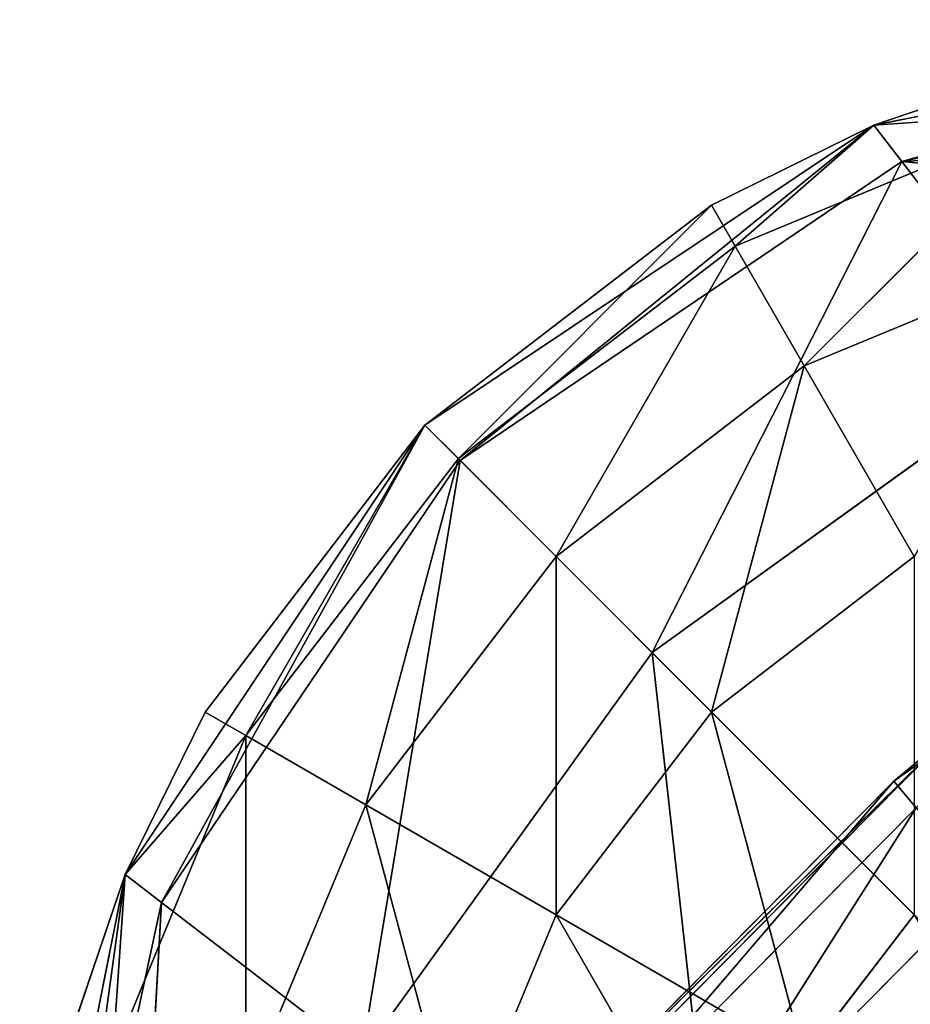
# Model space of a CAD drawing. Extents: x 228 to 329, y 0 to 150.
# Tile 570 of 656: x 228.56 to 230.5, y 98.09 to 100.23. Entities that reach past the tile are written whole.
import ezdxf

# ---------------------------------------------------------------- set-up
doc = ezdxf.new("R2010")
doc.units = 0
doc.header["$LTSCALE"] = 25.4
doc.layers.get('0').update_dxf_attribs({"color": 13, "linetype": 'CONTINUOUS'})

# ---------------------------------------------------------------- blocks, each defined once
blk = doc.blocks.new('SIS-9506-8054_STL_1')
at = {"color": 8}
for p, q in [((2.8514, 131.0467, 51.5545), (1.9062, 131.0467, 52.5094)), ((2.8514, 131.0467, 51.5545), (1.9062, 131.0467, 52.5094)), ((2.0004, 104.0467, 52.3932), (2.8514, 131.0467, 51.5545)), ((2.0004, 104.0467, 52.3932), (2.8514, 131.0467, 51.5545)), ((2.7361, 104.0467, 51.6498), (2.8514, 131.0467, 51.5545)), ((2.7361, 104.0467, 51.6498), (2.8514, 131.0467, 51.5545)), ((2.7361, 104.0467, 51.6498), (2.0004, 104.0467, 52.3932)), ((2.7361, 104.0467, 51.6498), (2.0004, 104.0467, 52.3932)), ((2.0582, 103.3792, 52.4412), (2.7361, 104.0467, 51.6498)), ((2.0582, 103.3792, 52.4412), (2.7361, 104.0467, 51.6498)), ((3.5897, 104.0467, 51.0456), (2.7361, 104.0467, 51.6498)), ((2.7847, 103.3792, 51.7072), (2.7361, 104.0467, 51.6498)), ((3.5897, 104.0467, 51.0456), (2.7361, 104.0467, 51.6498)), ((2.7847, 103.3792, 51.7072), (2.7361, 104.0467, 51.6498)), ((2.0582, 103.3792, 52.4412), (2.7847, 103.3792, 51.7072)), ((2.0582, 103.3792, 52.4412), (2.7847, 103.3792, 51.7072)), ((2.2289, 102.7451, 52.583), (2.7847, 103.3792, 51.7072)), ((2.2289, 102.7451, 52.583), (2.7847, 103.3792, 51.7072)), ((2.2289, 102.7451, 52.583), (2.9282, 102.7451, 51.8764)), ((2.2289, 102.7451, 52.583), (2.9282, 102.7451, 51.8764))]:
    blk.add_line(p, q, dxfattribs=at)
at = {"color": 9}
for p, q in [((2.2128, 96.832, 51.3713), (2.9589, 98.3071, 52.1174)), ((2.2128, 96.832, 51.3713), (2.9589, 98.3071, 52.1174)), ((2.2128, 96.832, 51.3713), (2.3775, 98.206, 52.8513)), ((2.2128, 96.832, 51.3713), (2.3775, 98.206, 52.8513)), ((1.5828, 96.7415, 52.2453), (2.2128, 96.832, 51.3713)), ((1.5828, 96.7415, 52.2453), (2.2128, 96.832, 51.3713)), ((2.2128, 96.832, 51.3713), (1.7965, 95.165, 50.9551)), ((2.2128, 96.832, 51.3713), (1.7965, 95.165, 50.9551)), ((2.2128, 96.832, 51.3713), (2.754, 95.1224, 50.3072)), ((2.2128, 96.832, 51.3713), (2.754, 95.1224, 50.3072)), ((2.2128, 96.832, 51.3713), (3.0868, 96.7415, 50.7413)), ((2.2128, 96.832, 51.3713), (3.0868, 96.7415, 50.7413)), ((1.5828, 96.7415, 52.2453), (1.1487, 95.1224, 51.9126)), ((1.5828, 96.7415, 52.2453), (1.1487, 95.1224, 51.9126)), ((1.5828, 96.7415, 52.2453), (1.7965, 95.165, 50.9551)), ((1.5828, 96.7415, 52.2453), (1.7965, 95.165, 50.9551)), ((3.0868, 96.7415, 50.7413), (2.754, 95.1224, 50.3072)), ((3.0868, 96.7415, 50.7413), (2.754, 95.1224, 50.3072)), ((4.0913, 96.4817, 50.4371), (2.754, 95.1224, 50.3072)), ((4.0913, 96.4817, 50.4371), (2.754, 95.1224, 50.3072)), ((1.0808, 95.8614, 53.1368), (1.1487, 95.1224, 51.9126)), ((1.0808, 95.8614, 53.1368), (1.1487, 95.1224, 51.9126)), ((3.9782, 95.8614, 50.2393), (2.754, 95.1224, 50.3072)), ((3.9782, 95.8614, 50.2393), (2.754, 95.1224, 50.3072)), ((1.1487, 95.1224, 51.9126), (1.7965, 95.165, 50.9551)), ((1.1487, 95.1224, 51.9126), (1.7965, 95.165, 50.9551)), ((1.7201, 94.0467, 50.8787), (1.7965, 95.165, 50.9551)), ((1.7201, 94.0467, 50.8787), (1.7965, 95.165, 50.9551)), ((2.6934, 94.0467, 50.2284), (1.7965, 95.165, 50.9551)), ((1.7965, 95.165, 50.9551), (2.754, 95.1224, 50.3072)), ((2.6934, 94.0467, 50.2284), (1.7965, 95.165, 50.9551)), ((1.7965, 95.165, 50.9551), (2.754, 95.1224, 50.3072)), ((0.9068, 95.001, 53.0373), (1.1487, 95.1224, 51.9126)), ((0.9068, 95.001, 53.0373), (1.1487, 95.1224, 51.9126)), ((1.0698, 94.0467, 51.8519), (1.1487, 95.1224, 51.9126)), ((1.0698, 94.0467, 51.8519), (1.1487, 95.1224, 51.9126)), ((1.7201, 94.0467, 50.8787), (1.1487, 95.1224, 51.9126)), ((1.7201, 94.0467, 50.8787), (1.1487, 95.1224, 51.9126)), ((2.6934, 94.0467, 50.2284), (2.754, 95.1224, 50.3072)), ((2.6934, 94.0467, 50.2284), (2.754, 95.1224, 50.3072)), ((3.8415, 94.0467, 50), (2.754, 95.1224, 50.3072)), ((2.754, 95.1224, 50.3072), (3.8788, 95.001, 50.0653)), ((3.8415, 94.0467, 50), (2.754, 95.1224, 50.3072)), ((2.754, 95.1224, 50.3072), (3.8788, 95.001, 50.0653)), ((1.0698, 94.0467, 51.8519), (0.9068, 95.001, 53.0373)), ((1.0698, 94.0467, 51.8519), (0.9068, 95.001, 53.0373)), ((1.0698, 4.0467, 51.8519), (0.8415, 94.0467, 53)), ((0.8415, 94.0467, 53), (1.0698, 94.0467, 51.8519)), ((1.0698, 4.0467, 51.8519), (0.8415, 94.0467, 53)), ((0.8415, 94.0467, 53), (1.0698, 94.0467, 51.8519)), ((1.2434, 4.0467, 51.5), (1.0698, 94.0467, 51.8519)), ((1.0698, 94.0467, 51.8519), (1.7201, 94.0467, 50.8787)), ((1.2434, 4.0467, 51.5), (1.0698, 94.0467, 51.8519)), ((1.0698, 4.0467, 51.8519), (1.0698, 94.0467, 51.8519)), ((1.0698, 4.0467, 51.8519), (1.0698, 94.0467, 51.8519)), ((1.0698, 94.0467, 51.8519), (1.7201, 94.0467, 50.8787)), ((1.2434, 4.0467, 51.5), (1.7201, 94.0467, 50.8787)), ((1.2434, 4.0467, 51.5), (1.7201, 94.0467, 50.8787)), ((2.3415, 4.0467, 50.4019), (1.7201, 94.0467, 50.8787)), ((1.7201, 94.0467, 50.8787), (2.6934, 4.0467, 50.2284)), ((1.7201, 94.0467, 50.8787), (2.6934, 4.0467, 50.2284)), ((1.7201, 94.0467, 50.8787), (2.6934, 94.0467, 50.2284)), ((1.7201, 4.0467, 50.8787), (1.7201, 94.0467, 50.8787)), ((2.3415, 4.0467, 50.4019), (1.7201, 94.0467, 50.8787)), ((1.7201, 4.0467, 50.8787), (1.7201, 94.0467, 50.8787)), ((1.7201, 94.0467, 50.8787), (2.6934, 94.0467, 50.2284)), ((2.6934, 94.0467, 50.2284), (2.6934, 4.0467, 50.2284)), ((2.6934, 94.0467, 50.2284), (2.6934, 4.0467, 50.2284)), ((2.6934, 94.0467, 50.2284), (3.065, 4.0467, 50.1022)), ((2.6934, 94.0467, 50.2284), (3.065, 4.0467, 50.1022)), ((2.6934, 94.0467, 50.2284), (3.8415, 94.0467, 50)), ((2.6934, 94.0467, 50.2284), (3.8415, 94.0467, 50)), ((1.0698, 4.0467, 51.8519), (0.9437, 4.0467, 52.2235)), ((1.0698, 4.0467, 51.8519), (0.9437, 4.0467, 52.2235)), ((1.0698, 4.0467, 51.8519), (1.0424, 3.2703, 52.25)), ((1.0698, 4.0467, 51.8519), (1.0424, 3.2703, 52.25)), ((1.2434, 4.0467, 51.5), (1.0698, 4.0467, 51.8519)), ((1.2434, 4.0467, 51.5), (1.0698, 4.0467, 51.8519)), ((1.3319, 3.2703, 51.5511), (1.0698, 4.0467, 51.8519)), ((1.3319, 3.2703, 51.5511), (1.0698, 4.0467, 51.8519)), ((1.7201, 4.0467, 50.8787), (1.2434, 4.0467, 51.5)), ((1.2434, 4.0467, 51.5), (1.3319, 3.2703, 51.5511)), ((1.7201, 4.0467, 50.8787), (1.2434, 4.0467, 51.5)), ((1.2434, 4.0467, 51.5), (1.3319, 3.2703, 51.5511)), ((1.7201, 4.0467, 50.8787), (1.3319, 3.2703, 51.5511)), ((1.7201, 4.0467, 50.8787), (1.3319, 3.2703, 51.5511)), ((2.3415, 4.0467, 50.4019), (1.7201, 4.0467, 50.8787)), ((1.7924, 3.2703, 50.951), (1.7201, 4.0467, 50.8787)), ((2.3415, 4.0467, 50.4019), (1.7201, 4.0467, 50.8787)), ((1.7924, 3.2703, 50.951), (1.7201, 4.0467, 50.8787)), ((1.7924, 3.2703, 50.951), (2.3415, 4.0467, 50.4019)), ((1.7924, 3.2703, 50.951), (2.3415, 4.0467, 50.4019)), ((2.6934, 4.0467, 50.2284), (2.3415, 4.0467, 50.4019)), ((2.6934, 4.0467, 50.2284), (2.3415, 4.0467, 50.4019)), ((2.3926, 3.2703, 50.4905), (2.3415, 4.0467, 50.4019)), ((2.3926, 3.2703, 50.4905), (2.3415, 4.0467, 50.4019)), ((2.6934, 4.0467, 50.2284), (2.3926, 3.2703, 50.4905)), ((2.6934, 4.0467, 50.2284), (2.3926, 3.2703, 50.4905)), ((3.065, 4.0467, 50.1022), (2.6934, 4.0467, 50.2284)), ((3.065, 4.0467, 50.1022), (2.6934, 4.0467, 50.2284)), ((3.0915, 3.2703, 50.201), (2.6934, 4.0467, 50.2284)), ((3.0915, 3.2703, 50.201), (2.6934, 4.0467, 50.2284)), ((1.3319, 3.2703, 51.5511), (1.0424, 3.2703, 52.25)), ((1.3319, 3.2703, 51.5511), (1.0424, 3.2703, 52.25)), ((1.7924, 3.2703, 50.951), (1.3319, 3.2703, 51.5511)), ((1.7924, 3.2703, 50.951), (1.3319, 3.2703, 51.5511)), ((1.5915, 2.5467, 51.701), (1.3319, 3.2703, 51.5511)), ((1.3319, 3.2703, 51.5511), (1.3319, 2.5467, 52.3276)), ((1.3319, 3.2703, 51.5511), (1.3319, 2.5467, 52.3276)), ((1.5915, 2.5467, 51.701), (1.3319, 3.2703, 51.5511)), ((1.7924, 3.2703, 50.951), (1.5915, 2.5467, 51.701)), ((1.7924, 3.2703, 50.951), (1.5915, 2.5467, 51.701)), ((2.0043, 2.5467, 51.1629), (1.7924, 3.2703, 50.951)), ((1.7924, 3.2703, 50.951), (2.3926, 3.2703, 50.4905)), ((1.7924, 3.2703, 50.951), (2.3926, 3.2703, 50.4905)), ((2.0043, 2.5467, 51.1629), (1.7924, 3.2703, 50.951)), ((2.0043, 2.5467, 51.1629), (2.3926, 3.2703, 50.4905)), ((2.0043, 2.5467, 51.1629), (2.3926, 3.2703, 50.4905)), ((3.0915, 3.2703, 50.201), (2.3926, 3.2703, 50.4905)), ((3.0915, 3.2703, 50.201), (2.3926, 3.2703, 50.4905)), ((2.5424, 2.5467, 50.75), (2.3926, 3.2703, 50.4905)), ((2.5424, 2.5467, 50.75), (2.3926, 3.2703, 50.4905)), ((3.0915, 3.2703, 50.201), (2.5424, 2.5467, 50.75)), ((3.0915, 3.2703, 50.201), (2.5424, 2.5467, 50.75)), ((1.5915, 2.5467, 51.701), (1.3319, 2.5467, 52.3276)), ((1.5915, 2.5467, 51.701), (1.3319, 2.5467, 52.3276)), ((2.0043, 2.5467, 51.1629), (1.5915, 2.5467, 51.701)), ((2.0043, 2.5467, 51.1629), (1.5915, 2.5467, 51.701)), ((2.0043, 1.9254, 51.9393), (1.5915, 2.5467, 51.701)), ((1.5915, 2.5467, 51.701), (1.7924, 1.9254, 52.451)), ((1.5915, 2.5467, 51.701), (1.7924, 1.9254, 52.451)), ((2.0043, 1.9254, 51.9393), (1.5915, 2.5467, 51.701)), ((2.3415, 1.9254, 51.5), (2.0043, 2.5467, 51.1629)), ((2.0043, 2.5467, 51.1629), (2.5424, 2.5467, 50.75)), ((2.0043, 2.5467, 51.1629), (2.5424, 2.5467, 50.75)), ((2.0043, 2.5467, 51.1629), (2.0043, 1.9254, 51.9393)), ((2.0043, 2.5467, 51.1629), (2.0043, 1.9254, 51.9393)), ((2.3415, 1.9254, 51.5), (2.0043, 2.5467, 51.1629)), ((2.3415, 1.9254, 51.5), (2.5424, 2.5467, 50.75)), ((2.3415, 1.9254, 51.5), (2.5424, 2.5467, 50.75)), ((3.169, 2.5467, 50.4905), (2.5424, 2.5467, 50.75)), ((3.169, 2.5467, 50.4905), (2.5424, 2.5467, 50.75)), ((2.7808, 1.9254, 51.1629), (2.5424, 2.5467, 50.75)), ((2.7808, 1.9254, 51.1629), (2.5424, 2.5467, 50.75)), ((2.0043, 1.9254, 51.9393), (1.7924, 1.9254, 52.451)), ((2.0043, 1.9254, 51.9393), (1.7924, 1.9254, 52.451)), ((2.3415, 1.9254, 51.5), (2.0043, 1.9254, 51.9393)), ((2.3415, 1.9254, 51.5), (2.0043, 1.9254, 51.9393)), ((2.5424, 1.4487, 52.25), (2.0043, 1.9254, 51.9393)), ((2.0043, 1.9254, 51.9393), (2.3926, 1.4487, 52.6118)), ((2.0043, 1.9254, 51.9393), (2.3926, 1.4487, 52.6118)), ((2.5424, 1.4487, 52.25), (2.0043, 1.9254, 51.9393)), ((2.7808, 1.4487, 51.9393), (2.3415, 1.9254, 51.5)), ((2.3415, 1.9254, 51.5), (2.7808, 1.9254, 51.1629)), ((2.3415, 1.9254, 51.5), (2.7808, 1.9254, 51.1629)), ((2.3415, 1.9254, 51.5), (2.5424, 1.4487, 52.25)), ((2.3415, 1.9254, 51.5), (2.5424, 1.4487, 52.25)), ((2.7808, 1.4487, 51.9393), (2.3415, 1.9254, 51.5)), ((2.7808, 1.4487, 51.9393), (2.5424, 1.4487, 52.25)), ((2.7808, 1.4487, 51.9393), (2.5424, 1.4487, 52.25))]:
    blk.add_line(p, q, dxfattribs=at)
at = {"color": 8}
mesh = blk.add_polyface(dxfattribs=at)
corners = [(3.0627, 131.0467, 52.7089), (2.8514, 131.0467, 51.5545), (1.9062, 131.0467, 52.5094)]
mesh.append_faces([[corners[k] for k in face] for face in [(0, 1, 2)]], dxfattribs={"color": 8})
mesh = blk.add_polyface(dxfattribs=at)
corners = [(2.8514, 131.0467, 51.5545), (2.0004, 104.0467, 52.3932), (1.9062, 131.0467, 52.5094)]
mesh.append_faces([[corners[k] for k in face] for face in [(0, 1, 2)]], dxfattribs={"color": 8})
mesh = blk.add_polyface(dxfattribs=at)
corners = [(2.8514, 131.0467, 51.5545), (2.7361, 104.0467, 51.6498), (2.0004, 104.0467, 52.3932)]
mesh.append_faces([[corners[k] for k in face] for face in [(0, 1, 2)]], dxfattribs={"color": 8})
mesh = blk.add_polyface(dxfattribs=at)
corners = [(3.5897, 104.0467, 51.0456), (2.7361, 104.0467, 51.6498), (2.8514, 131.0467, 51.5545)]
mesh.append_faces([[corners[k] for k in face] for face in [(0, 1, 2)]], dxfattribs={"color": 8})
mesh = blk.add_polyface(dxfattribs=at)
corners = [(2.7361, 104.0467, 51.6498), (2.0582, 103.3792, 52.4412), (2.0004, 104.0467, 52.3932)]
mesh.append_faces([[corners[k] for k in face] for face in [(0, 1, 2)]], dxfattribs={"color": 8})
mesh = blk.add_polyface(dxfattribs=at)
corners = [(2.7361, 104.0467, 51.6498), (2.7847, 103.3792, 51.7072), (2.0582, 103.3792, 52.4412)]
mesh.append_faces([[corners[k] for k in face] for face in [(0, 1, 2)]], dxfattribs={"color": 8})
mesh = blk.add_polyface(dxfattribs=at)
corners = [(3.5897, 104.0467, 51.0456), (2.7847, 103.3792, 51.7072), (2.7361, 104.0467, 51.6498)]
mesh.append_faces([[corners[k] for k in face] for face in [(0, 1, 2)]], dxfattribs={"color": 8})
mesh = blk.add_polyface(dxfattribs=at)
corners = [(2.7847, 103.3792, 51.7072), (2.2289, 102.7451, 52.583), (2.0582, 103.3792, 52.4412)]
mesh.append_faces([[corners[k] for k in face] for face in [(0, 1, 2)]], dxfattribs={"color": 8})
mesh = blk.add_polyface(dxfattribs=at)
corners = [(2.7847, 103.3792, 51.7072), (2.9282, 102.7451, 51.8764), (2.2289, 102.7451, 52.583)]
mesh.append_faces([[corners[k] for k in face] for face in [(0, 1, 2)]], dxfattribs={"color": 8})
mesh = blk.add_polyface(dxfattribs=at)
corners = [(2.9282, 102.7451, 51.8764), (2.5039, 102.1763, 52.8113), (2.2289, 102.7451, 52.583)]
mesh.append_faces([[corners[k] for k in face] for face in [(0, 1, 2)]], dxfattribs={"color": 8})
mesh = blk.add_polyface(dxfattribs=at)
corners = [(2.9282, 102.7451, 51.8764), (3.1594, 102.1763, 52.1491), (2.5039, 102.1763, 52.8113)]
mesh.append_faces([[corners[k] for k in face] for face in [(0, 1, 2)]], dxfattribs={"color": 8})
at = {"color": 9}
mesh = blk.add_polyface(dxfattribs=at)
corners = [(3.4768, 99.4173, 53.6862), (2.9589, 98.3071, 52.1174), (2.3775, 98.206, 52.8513)]
mesh.append_faces([[corners[k] for k in face] for face in [(0, 1, 2)]], dxfattribs={"color": 9})
mesh = blk.add_polyface(dxfattribs=at)
corners = [(3.0868, 96.7415, 50.7413), (2.2128, 96.832, 51.3713), (2.9589, 98.3071, 52.1174)]
mesh.append_faces([[corners[k] for k in face] for face in [(0, 1, 2)]], dxfattribs={"color": 9})
mesh = blk.add_polyface(dxfattribs=at)
corners = [(2.9589, 98.3071, 52.1174), (2.2128, 96.832, 51.3713), (2.3775, 98.206, 52.8513)]
mesh.append_faces([[corners[k] for k in face] for face in [(0, 1, 2)]], dxfattribs={"color": 9})
mesh = blk.add_polyface(dxfattribs=at)
corners = [(2.3775, 98.206, 52.8513), (2.2128, 96.832, 51.3713), (1.5828, 96.7415, 52.2453)]
mesh.append_faces([[corners[k] for k in face] for face in [(0, 1, 2)]], dxfattribs={"color": 9})
mesh = blk.add_polyface(dxfattribs=at)
corners = [(2.2128, 96.832, 51.3713), (1.7965, 95.165, 50.9551), (1.5828, 96.7415, 52.2453)]
mesh.append_faces([[corners[k] for k in face] for face in [(0, 1, 2)]], dxfattribs={"color": 9})
mesh = blk.add_polyface(dxfattribs=at)
corners = [(2.754, 95.1224, 50.3072), (1.7965, 95.165, 50.9551), (2.2128, 96.832, 51.3713)]
mesh.append_faces([[corners[k] for k in face] for face in [(0, 1, 2)]], dxfattribs={"color": 9})
mesh = blk.add_polyface(dxfattribs=at)
corners = [(3.0868, 96.7415, 50.7413), (2.754, 95.1224, 50.3072), (2.2128, 96.832, 51.3713)]
mesh.append_faces([[corners[k] for k in face] for face in [(0, 1, 2)]], dxfattribs={"color": 9})
mesh = blk.add_polyface(dxfattribs=at)
corners = [(1.5828, 96.7415, 52.2453), (1.1487, 95.1224, 51.9126), (1.0808, 95.8614, 53.1368)]
mesh.append_faces([[corners[k] for k in face] for face in [(0, 1, 2)]], dxfattribs={"color": 9})
mesh = blk.add_polyface(dxfattribs=at)
corners = [(1.5828, 96.7415, 52.2453), (1.7965, 95.165, 50.9551), (1.1487, 95.1224, 51.9126)]
mesh.append_faces([[corners[k] for k in face] for face in [(0, 1, 2)]], dxfattribs={"color": 9})
mesh = blk.add_polyface(dxfattribs=at)
corners = [(4.0913, 96.4817, 50.4371), (2.754, 95.1224, 50.3072), (3.0868, 96.7415, 50.7413)]
mesh.append_faces([[corners[k] for k in face] for face in [(0, 1, 2)]], dxfattribs={"color": 9})
mesh = blk.add_polyface(dxfattribs=at)
corners = [(4.0913, 96.4817, 50.4371), (3.9782, 95.8614, 50.2393), (2.754, 95.1224, 50.3072)]
mesh.append_faces([[corners[k] for k in face] for face in [(0, 1, 2)]], dxfattribs={"color": 9})
mesh = blk.add_polyface(dxfattribs=at)
corners = [(1.0808, 95.8614, 53.1368), (1.1487, 95.1224, 51.9126), (0.9068, 95.001, 53.0373)]
mesh.append_faces([[corners[k] for k in face] for face in [(0, 1, 2)]], dxfattribs={"color": 9})
mesh = blk.add_polyface(dxfattribs=at)
corners = [(3.9782, 95.8614, 50.2393), (3.8788, 95.001, 50.0653), (2.754, 95.1224, 50.3072)]
mesh.append_faces([[corners[k] for k in face] for face in [(0, 1, 2)]], dxfattribs={"color": 9})
mesh = blk.add_polyface(dxfattribs=at)
corners = [(1.7965, 95.165, 50.9551), (1.7201, 94.0467, 50.8787), (1.1487, 95.1224, 51.9126)]
mesh.append_faces([[corners[k] for k in face] for face in [(0, 1, 2)]], dxfattribs={"color": 9})
mesh = blk.add_polyface(dxfattribs=at)
corners = [(2.6934, 94.0467, 50.2284), (1.7201, 94.0467, 50.8787), (1.7965, 95.165, 50.9551)]
mesh.append_faces([[corners[k] for k in face] for face in [(0, 1, 2)]], dxfattribs={"color": 9})
mesh = blk.add_polyface(dxfattribs=at)
corners = [(2.754, 95.1224, 50.3072), (2.6934, 94.0467, 50.2284), (1.7965, 95.165, 50.9551)]
mesh.append_faces([[corners[k] for k in face] for face in [(0, 1, 2)]], dxfattribs={"color": 9})
mesh = blk.add_polyface(dxfattribs=at)
corners = [(1.1487, 95.1224, 51.9126), (1.0698, 94.0467, 51.8519), (0.9068, 95.001, 53.0373)]
mesh.append_faces([[corners[k] for k in face] for face in [(0, 1, 2)]], dxfattribs={"color": 9})
mesh = blk.add_polyface(dxfattribs=at)
corners = [(1.1487, 95.1224, 51.9126), (1.7201, 94.0467, 50.8787), (1.0698, 94.0467, 51.8519)]
mesh.append_faces([[corners[k] for k in face] for face in [(0, 1, 2)]], dxfattribs={"color": 9})
mesh = blk.add_polyface(dxfattribs=at)
corners = [(3.8415, 94.0467, 50), (2.6934, 94.0467, 50.2284), (2.754, 95.1224, 50.3072)]
mesh.append_faces([[corners[k] for k in face] for face in [(0, 1, 2)]], dxfattribs={"color": 9})
mesh = blk.add_polyface(dxfattribs=at)
corners = [(3.8788, 95.001, 50.0653), (3.8415, 94.0467, 50), (2.754, 95.1224, 50.3072)]
mesh.append_faces([[corners[k] for k in face] for face in [(0, 1, 2)]], dxfattribs={"color": 9})
mesh = blk.add_polyface(dxfattribs=at)
corners = [(0.9068, 95.001, 53.0373), (1.0698, 94.0467, 51.8519), (0.8415, 94.0467, 53)]
mesh.append_faces([[corners[k] for k in face] for face in [(0, 1, 2)]], dxfattribs={"color": 9})
mesh = blk.add_polyface(dxfattribs=at)
corners = [(1.0698, 94.0467, 51.8519), (1.0698, 4.0467, 51.8519), (0.8415, 94.0467, 53)]
mesh.append_faces([[corners[k] for k in face] for face in [(0, 1, 2)]], dxfattribs={"color": 9})
mesh = blk.add_polyface(dxfattribs=at)
corners = [(0.8415, 94.0467, 53), (1.0698, 4.0467, 51.8519), (0.9437, 4.0467, 52.2235)]
mesh.append_faces([[corners[k] for k in face] for face in [(0, 1, 2)]], dxfattribs={"color": 9})
mesh = blk.add_polyface(dxfattribs=at)
corners = [(1.7201, 94.0467, 50.8787), (1.2434, 4.0467, 51.5), (1.0698, 94.0467, 51.8519)]
mesh.append_faces([[corners[k] for k in face] for face in [(0, 1, 2)]], dxfattribs={"color": 9})
mesh = blk.add_polyface(dxfattribs=at)
corners = [(1.0698, 94.0467, 51.8519), (1.2434, 4.0467, 51.5), (1.0698, 4.0467, 51.8519)]
mesh.append_faces([[corners[k] for k in face] for face in [(0, 1, 2)]], dxfattribs={"color": 9})
mesh = blk.add_polyface(dxfattribs=at)
corners = [(1.7201, 94.0467, 50.8787), (1.7201, 4.0467, 50.8787), (1.2434, 4.0467, 51.5)]
mesh.append_faces([[corners[k] for k in face] for face in [(0, 1, 2)]], dxfattribs={"color": 9})
mesh = blk.add_polyface(dxfattribs=at)
corners = [(2.6934, 4.0467, 50.2284), (2.3415, 4.0467, 50.4019), (1.7201, 94.0467, 50.8787)]
mesh.append_faces([[corners[k] for k in face] for face in [(0, 1, 2)]], dxfattribs={"color": 9})
mesh = blk.add_polyface(dxfattribs=at)
corners = [(2.6934, 4.0467, 50.2284), (1.7201, 94.0467, 50.8787), (2.6934, 94.0467, 50.2284)]
mesh.append_faces([[corners[k] for k in face] for face in [(0, 1, 2)]], dxfattribs={"color": 9})
mesh = blk.add_polyface(dxfattribs=at)
corners = [(2.3415, 4.0467, 50.4019), (1.7201, 4.0467, 50.8787), (1.7201, 94.0467, 50.8787)]
mesh.append_faces([[corners[k] for k in face] for face in [(0, 1, 2)]], dxfattribs={"color": 9})
mesh = blk.add_polyface(dxfattribs=at)
corners = [(3.065, 4.0467, 50.1022), (2.6934, 4.0467, 50.2284), (2.6934, 94.0467, 50.2284)]
mesh.append_faces([[corners[k] for k in face] for face in [(0, 1, 2)]], dxfattribs={"color": 9})
mesh = blk.add_polyface(dxfattribs=at)
corners = [(3.8415, 94.0467, 50), (3.065, 4.0467, 50.1022), (2.6934, 94.0467, 50.2284)]
mesh.append_faces([[corners[k] for k in face] for face in [(0, 1, 2)]], dxfattribs={"color": 9})
mesh = blk.add_polyface(dxfattribs=at)
corners = [(1.0698, 4.0467, 51.8519), (1.0424, 3.2703, 52.25), (0.9437, 4.0467, 52.2235)]
mesh.append_faces([[corners[k] for k in face] for face in [(0, 1, 2)]], dxfattribs={"color": 9})
mesh = blk.add_polyface(dxfattribs=at)
corners = [(1.0698, 4.0467, 51.8519), (1.3319, 3.2703, 51.5511), (1.0424, 3.2703, 52.25)]
mesh.append_faces([[corners[k] for k in face] for face in [(0, 1, 2)]], dxfattribs={"color": 9})
mesh = blk.add_polyface(dxfattribs=at)
corners = [(1.2434, 4.0467, 51.5), (1.3319, 3.2703, 51.5511), (1.0698, 4.0467, 51.8519)]
mesh.append_faces([[corners[k] for k in face] for face in [(0, 1, 2)]], dxfattribs={"color": 9})
mesh = blk.add_polyface(dxfattribs=at)
corners = [(1.7201, 4.0467, 50.8787), (1.3319, 3.2703, 51.5511), (1.2434, 4.0467, 51.5)]
mesh.append_faces([[corners[k] for k in face] for face in [(0, 1, 2)]], dxfattribs={"color": 9})
mesh = blk.add_polyface(dxfattribs=at)
corners = [(1.7201, 4.0467, 50.8787), (1.7924, 3.2703, 50.951), (1.3319, 3.2703, 51.5511)]
mesh.append_faces([[corners[k] for k in face] for face in [(0, 1, 2)]], dxfattribs={"color": 9})
mesh = blk.add_polyface(dxfattribs=at)
corners = [(2.3415, 4.0467, 50.4019), (1.7924, 3.2703, 50.951), (1.7201, 4.0467, 50.8787)]
mesh.append_faces([[corners[k] for k in face] for face in [(0, 1, 2)]], dxfattribs={"color": 9})
mesh = blk.add_polyface(dxfattribs=at)
corners = [(2.3926, 3.2703, 50.4905), (1.7924, 3.2703, 50.951), (2.3415, 4.0467, 50.4019)]
mesh.append_faces([[corners[k] for k in face] for face in [(0, 1, 2)]], dxfattribs={"color": 9})
mesh = blk.add_polyface(dxfattribs=at)
corners = [(2.6934, 4.0467, 50.2284), (2.3926, 3.2703, 50.4905), (2.3415, 4.0467, 50.4019)]
mesh.append_faces([[corners[k] for k in face] for face in [(0, 1, 2)]], dxfattribs={"color": 9})
mesh = blk.add_polyface(dxfattribs=at)
corners = [(3.0915, 3.2703, 50.201), (2.3926, 3.2703, 50.4905), (2.6934, 4.0467, 50.2284)]
mesh.append_faces([[corners[k] for k in face] for face in [(0, 1, 2)]], dxfattribs={"color": 9})
mesh = blk.add_polyface(dxfattribs=at)
corners = [(3.0915, 3.2703, 50.201), (2.6934, 4.0467, 50.2284), (3.065, 4.0467, 50.1022)]
mesh.append_faces([[corners[k] for k in face] for face in [(0, 1, 2)]], dxfattribs={"color": 9})
mesh = blk.add_polyface(dxfattribs=at)
corners = [(1.3319, 3.2703, 51.5511), (1.3319, 2.5467, 52.3276), (1.0424, 3.2703, 52.25)]
mesh.append_faces([[corners[k] for k in face] for face in [(0, 1, 2)]], dxfattribs={"color": 9})
mesh = blk.add_polyface(dxfattribs=at)
corners = [(1.7924, 3.2703, 50.951), (1.5915, 2.5467, 51.701), (1.3319, 3.2703, 51.5511)]
mesh.append_faces([[corners[k] for k in face] for face in [(0, 1, 2)]], dxfattribs={"color": 9})
mesh = blk.add_polyface(dxfattribs=at)
corners = [(1.3319, 3.2703, 51.5511), (1.5915, 2.5467, 51.701), (1.3319, 2.5467, 52.3276)]
mesh.append_faces([[corners[k] for k in face] for face in [(0, 1, 2)]], dxfattribs={"color": 9})
mesh = blk.add_polyface(dxfattribs=at)
corners = [(1.7924, 3.2703, 50.951), (2.0043, 2.5467, 51.1629), (1.5915, 2.5467, 51.701)]
mesh.append_faces([[corners[k] for k in face] for face in [(0, 1, 2)]], dxfattribs={"color": 9})
mesh = blk.add_polyface(dxfattribs=at)
corners = [(2.3926, 3.2703, 50.4905), (2.0043, 2.5467, 51.1629), (1.7924, 3.2703, 50.951)]
mesh.append_faces([[corners[k] for k in face] for face in [(0, 1, 2)]], dxfattribs={"color": 9})
mesh = blk.add_polyface(dxfattribs=at)
corners = [(2.5424, 2.5467, 50.75), (2.0043, 2.5467, 51.1629), (2.3926, 3.2703, 50.4905)]
mesh.append_faces([[corners[k] for k in face] for face in [(0, 1, 2)]], dxfattribs={"color": 9})
mesh = blk.add_polyface(dxfattribs=at)
corners = [(3.0915, 3.2703, 50.201), (2.5424, 2.5467, 50.75), (2.3926, 3.2703, 50.4905)]
mesh.append_faces([[corners[k] for k in face] for face in [(0, 1, 2)]], dxfattribs={"color": 9})
mesh = blk.add_polyface(dxfattribs=at)
corners = [(3.169, 2.5467, 50.4905), (2.5424, 2.5467, 50.75), (3.0915, 3.2703, 50.201)]
mesh.append_faces([[corners[k] for k in face] for face in [(0, 1, 2)]], dxfattribs={"color": 9})
mesh = blk.add_polyface(dxfattribs=at)
corners = [(1.5915, 2.5467, 51.701), (1.7924, 1.9254, 52.451), (1.3319, 2.5467, 52.3276)]
mesh.append_faces([[corners[k] for k in face] for face in [(0, 1, 2)]], dxfattribs={"color": 9})
mesh = blk.add_polyface(dxfattribs=at)
corners = [(2.0043, 2.5467, 51.1629), (2.0043, 1.9254, 51.9393), (1.5915, 2.5467, 51.701)]
mesh.append_faces([[corners[k] for k in face] for face in [(0, 1, 2)]], dxfattribs={"color": 9})
mesh = blk.add_polyface(dxfattribs=at)
corners = [(1.5915, 2.5467, 51.701), (2.0043, 1.9254, 51.9393), (1.7924, 1.9254, 52.451)]
mesh.append_faces([[corners[k] for k in face] for face in [(0, 1, 2)]], dxfattribs={"color": 9})
mesh = blk.add_polyface(dxfattribs=at)
corners = [(2.5424, 2.5467, 50.75), (2.3415, 1.9254, 51.5), (2.0043, 2.5467, 51.1629)]
mesh.append_faces([[corners[k] for k in face] for face in [(0, 1, 2)]], dxfattribs={"color": 9})
mesh = blk.add_polyface(dxfattribs=at)
corners = [(2.0043, 2.5467, 51.1629), (2.3415, 1.9254, 51.5), (2.0043, 1.9254, 51.9393)]
mesh.append_faces([[corners[k] for k in face] for face in [(0, 1, 2)]], dxfattribs={"color": 9})
mesh = blk.add_polyface(dxfattribs=at)
corners = [(2.7808, 1.9254, 51.1629), (2.3415, 1.9254, 51.5), (2.5424, 2.5467, 50.75)]
mesh.append_faces([[corners[k] for k in face] for face in [(0, 1, 2)]], dxfattribs={"color": 9})
mesh = blk.add_polyface(dxfattribs=at)
corners = [(3.169, 2.5467, 50.4905), (2.7808, 1.9254, 51.1629), (2.5424, 2.5467, 50.75)]
mesh.append_faces([[corners[k] for k in face] for face in [(0, 1, 2)]], dxfattribs={"color": 9})
mesh = blk.add_polyface(dxfattribs=at)
corners = [(2.3926, 1.4487, 52.6118), (1.7924, 1.9254, 52.451), (2.0043, 1.9254, 51.9393)]
mesh.append_faces([[corners[k] for k in face] for face in [(0, 1, 2)]], dxfattribs={"color": 9})
mesh = blk.add_polyface(dxfattribs=at)
corners = [(2.5424, 1.4487, 52.25), (2.0043, 1.9254, 51.9393), (2.3415, 1.9254, 51.5)]
mesh.append_faces([[corners[k] for k in face] for face in [(0, 1, 2)]], dxfattribs={"color": 9})
mesh = blk.add_polyface(dxfattribs=at)
corners = [(2.3926, 1.4487, 52.6118), (2.0043, 1.9254, 51.9393), (2.5424, 1.4487, 52.25)]
mesh.append_faces([[corners[k] for k in face] for face in [(0, 1, 2)]], dxfattribs={"color": 9})
mesh = blk.add_polyface(dxfattribs=at)
corners = [(2.7808, 1.4487, 51.9393), (2.3415, 1.9254, 51.5), (2.7808, 1.9254, 51.1629)]
mesh.append_faces([[corners[k] for k in face] for face in [(0, 1, 2)]], dxfattribs={"color": 9})
mesh = blk.add_polyface(dxfattribs=at)
corners = [(2.5424, 1.4487, 52.25), (2.3415, 1.9254, 51.5), (2.7808, 1.4487, 51.9393)]
mesh.append_faces([[corners[k] for k in face] for face in [(0, 1, 2)]], dxfattribs={"color": 9})
mesh = blk.add_polyface(dxfattribs=at)
corners = [(3.169, 1.149, 52.6118), (2.5424, 1.4487, 52.25), (2.7808, 1.4487, 51.9393)]
mesh.append_faces([[corners[k] for k in face] for face in [(0, 1, 2)]], dxfattribs={"color": 9})

msp = doc.modelspace()

# ---------------------------------------------------------------- block references
at = {"color": 0, "extrusion": (0, -1, -3.33067e-16)}
msp.add_blockref('SIS-9506-8054_STL_1', (227.723, -1.6457, -150.225), dxfattribs=at)

doc.saveas('drawing.dxf')
